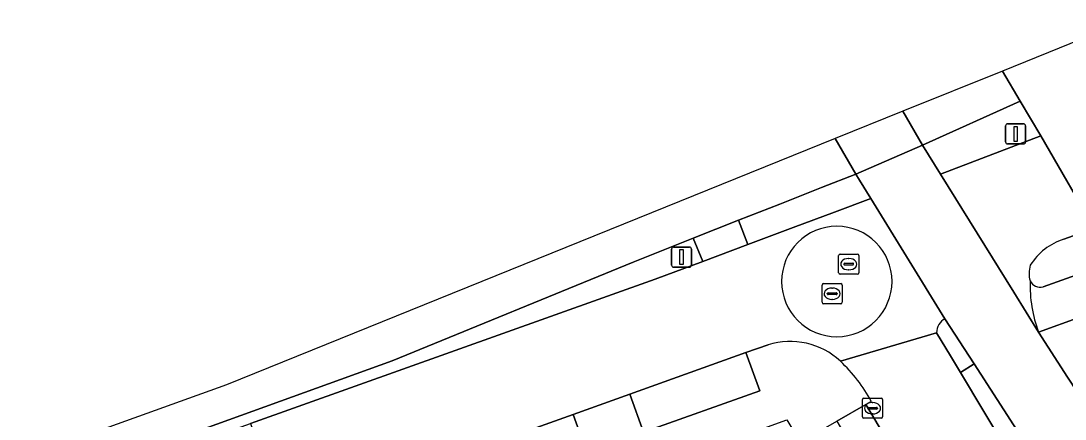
# Model space of a CAD drawing. Extents: x 156412 to 157779, y 382335 to 383768.
# Drawn here: x 156759.2 to 156811.1, y 383611.4 to 383631.2 of the extents above; entities that cross this region are included whole.
import ezdxf

# ---------------------------------------------------------------- set-up
doc = ezdxf.new("R2010")
doc.units = 0
for name, color, linetype in [('IMGEO_Berm_groen', 7, 'Continuous'), ('IMGEO_Fietspad_gesloten', 7, 'Continuous'), ('IMGEO_Fietspad_open', 7, 'Continuous'), ('IMGEO_Groenvoorziening', 7, 'Continuous'), ('IMGEO_Haag', 7, 'Continuous'), ('IMGEO_Kolk', 7, 'Continuous'), ('IMGEO_Lichtmast', 7, 'Continuous'), ('IMGEO_OVBaan_gesloten', 7, 'Continuous'), ('IMGEO_Parkeervlak_open', 7, 'Continuous'), ('IMGEO_Rijbaan_lokaal_gesloten', 7, 'Continuous'), ('IMGEO_Rijbaan_lokaal_open', 7, 'Continuous'), ('IMGEO_Rioolput', 7, 'Continuous'), ('IMGEO_Verkeerseiland_open', 7, 'Continuous'), ('IMGEO_Verkeersregelinstallatiepaal', 7, 'Continuous'), ('IMGEO_Voetpad_open', 7, 'Continuous')]:
    doc.layers.add(name, color=color, linetype=linetype)

msp = doc.modelspace()

# ---------------------------------------------------------------- linework, layer by layer
at = {"layer": 'IMGEO_Berm_groen'}
msp.add_lwpolyline([(156813.983, 383617.278), (156809.777, 383615.754), (156811.208, 383613.52), (156812.69, 383611.28), (156813.84, 383609.507), (156821.534, 383598.396)], dxfattribs=at)
at = {"layer": 'IMGEO_Fietspad_gesloten'}
for points in [[(156803.039, 383626.715), (156799.677, 383625.357), (156800.697, 383623.601), (156804.018, 383625.026), (156803.039, 383626.714), (156803.039, 383626.715)], [(156718.529, 383593.076), (156756.788, 383606.815), (156756.95, 383606.409), (156762.235, 383608.234), (156762.023, 383608.69), (156777.661, 383614.33), (156789.633, 383619.235), (156792.615, 383620.412), (156794.876, 383621.304), (156796.919, 383622.11), (156798.99, 383622.927), (156800.697, 383623.601), (156799.677, 383625.357), (156769.434, 383613.143), (156760.462, 383609.915), (156711.894, 383592.437), (156699.212, 383582.923), (156630.813, 383517.001), (156624.233, 383512.706), (156603.465, 383510.798), (156578.883, 383487.904), (156537.683, 383447.847)], [(156821.534, 383598.396), (156813.84, 383609.507), (156812.69, 383611.28), (156811.208, 383613.52), (156809.777, 383615.754), (156808.546, 383617.739), (156804.913, 383623.596), (156804.018, 383625.026), (156800.697, 383623.601), (156800.878, 383623.304), (156801.438, 383622.384), (156805.125, 383616.421), (156806.572, 383614.183), (156810.821, 383607.609), (156818.593, 383596.386)]]:
    msp.add_lwpolyline(points, dxfattribs=at)
at = {"layer": 'IMGEO_Fietspad_open'}
msp.add_lwpolyline([(156807.987, 383628.713), (156803.039, 383626.715), (156803.039, 383626.714), (156804.018, 383625.026), (156808.863, 383627.217)], close=True, dxfattribs=at)
at = {"layer": 'IMGEO_Groenvoorziening'}
for points in [[(156809.889, 383625.492), (156808.863, 383627.217), (156804.018, 383625.026), (156804.913, 383623.596)], [(156801.438, 383622.384), (156800.878, 383623.304), (156800.697, 383623.601), (156798.99, 383622.927), (156796.919, 383622.11), (156794.876, 383621.304), (156795.335, 383620.101), (156797.583, 383620.942), (156799.643, 383621.712)], [(156790.731, 383618.379), (156793.104, 383619.267), (156792.615, 383620.412), (156789.633, 383619.235), (156777.661, 383614.33), (156762.023, 383608.69), (156762.235, 383608.234), (156770.618, 383611.218)]]:
    msp.add_lwpolyline(points, close=True, dxfattribs=at)
msp.add_lwpolyline([(156818.593, 383596.386), (156810.821, 383607.609), (156806.572, 383614.183), (156805.896, 383613.754), (156812.75, 383602.314)], dxfattribs=at)
at = {"layer": 'IMGEO_Haag'}
for points in [[(156809.889, 383625.492), (156808.863, 383627.217), (156804.018, 383625.026), (156804.913, 383623.596)], [(156801.438, 383622.384), (156800.878, 383623.304), (156800.697, 383623.601), (156798.99, 383622.927), (156796.919, 383622.11), (156794.876, 383621.304), (156795.335, 383620.101), (156797.583, 383620.942), (156799.643, 383621.712)], [(156790.731, 383618.379), (156793.104, 383619.267), (156792.615, 383620.412), (156789.633, 383619.235), (156777.661, 383614.33), (156762.023, 383608.69), (156762.235, 383608.234), (156770.618, 383611.218)]]:
    msp.add_lwpolyline(points, close=True, dxfattribs=at)
msp.add_lwpolyline([(156818.593, 383596.386), (156810.821, 383607.609), (156806.572, 383614.183), (156805.896, 383613.754), (156812.75, 383602.314)], dxfattribs=at)
at = {"layer": 'IMGEO_Kolk'}
for p, q in [((156801.028, 383611.554), (156801.028, 383612.406)), ((156801.103, 383612.48), (156801.955, 383612.48)), ((156801.516, 383612.26), (156801.541, 383612.26)), ((156802.029, 383612.406), (156802.029, 383611.554)), ((156801.287, 383611.974), (156801.287, 383611.986)), ((156801.725, 383611.937), (156801.327, 383611.937)), ((156801.33, 383612.023), (156801.728, 383612.023)), ((156801.539, 383611.7), (156801.514, 383611.7)), ((156801.771, 383611.986), (156801.771, 383611.974)), ((156801.955, 383611.48), (156801.103, 383611.48))]:
    msp.add_line(p, q, dxfattribs=at)
for points in [[(156801.028, 383611.554), (156801.028, 383612.406)], [(156801.103, 383612.48), (156801.955, 383612.48)], [(156802.029, 383612.406), (156802.029, 383611.554)], [(156801.955, 383611.48), (156801.103, 383611.48)]]:
    msp.add_lwpolyline(points, dxfattribs=at)
for centre, radius, start, end in [((156801.105, 383612.404), 0.0765, 91.552, 178.448), ((156801.105, 383612.404), 0.0765, 91.552, 178.448), ((156801.953, 383612.404), 0.0765, 1.552, 88.448), ((156801.953, 383612.404), 0.0765, 1.552, 88.448), ((156801.327, 383611.983), 0.0403, 85.8775, 175.7526), ((156801.324, 383611.973), 0.0366, 178.938, 274.7102), ((156801.728, 383611.98), 0.043, 264.8664, 352.4533), ((156801.732, 383611.985), 0.0386, 1.7309, 96.639), ((156801.105, 383611.556), 0.0765, 181.552, 268.448), ((156801.105, 383611.556), 0.0765, 181.552, 268.448), ((156801.953, 383611.556), 0.0765, 271.552, 358.448), ((156801.953, 383611.556), 0.0765, 271.552, 358.448)]:
    msp.add_arc(centre, radius, start, end, dxfattribs=at)
for centre, major_axis, ratio, start_param, end_param in [((156801.515, 383611.98), (-0.387, 0.002), 0.722429, 4.712389, 7.853982), ((156801.54, 383611.98), (-0.39, 0.002), 0.717154, 1.570796, 4.712389)]:
    msp.add_ellipse(centre, major_axis=major_axis, ratio=ratio, start_param=start_param, end_param=end_param, dxfattribs=at)
at = {"layer": 'IMGEO_Lichtmast'}
for p, q in [((156791.643, 383619.98), (156792.433, 383619.98)), ((156792.433, 383619.98), (156791.643, 383619.98)), ((156791.543, 383619.08), (156791.543, 383619.88)), ((156791.543, 383619.88), (156791.543, 383619.08)), ((156792.533, 383619.88), (156792.533, 383619.08)), ((156792.533, 383619.08), (156792.533, 383619.88)), ((156792.433, 383618.98), (156791.643, 383618.98)), ((156791.643, 383618.98), (156792.433, 383618.98))]:
    msp.add_line(p, q, dxfattribs=at)
msp.add_lwpolyline([(156791.963, 383619.855), (156792.113, 383619.855), (156792.113, 383619.105), (156791.963, 383619.105), (156791.963, 383619.855)], dxfattribs=at)
for centre, start, end in [((156791.643, 383619.88), 90, 180), ((156791.643, 383619.88), 90, 180), ((156792.433, 383619.88), 0, 90), ((156792.433, 383619.88), 360, 90), ((156791.643, 383619.08), 180, 270), ((156791.643, 383619.08), 180, 270), ((156792.433, 383619.08), 270, 0), ((156792.433, 383619.08), 270, 0)]:
    msp.add_arc(centre, 0.1, start, end, dxfattribs=at)
at = {"layer": 'IMGEO_OVBaan_gesloten'}
msp.add_lwpolyline([(156810.8, 383629.849), (156807.987, 383628.713), (156808.863, 383627.217), (156809.889, 383625.492), (156812.718, 383620.602), (156812.561, 383620.494), (156812.886, 383619.906), (156813.015, 383619.713), (156814.578, 383617.063), (156821.417, 383619.335), (156819.894, 383621.92), (156819.786, 383622.123), (156819.457, 383622.651), (156819.268, 383622.557), (156816.072, 383627.95), (156815.369, 383629.136), (156814.146, 383631.2), (156814.146, 383631.2)], close=True, dxfattribs=at)
at = {"layer": 'IMGEO_Parkeervlak_open'}
for points in [[(156789.463, 383612.682), (156790.158, 383610.796), (156795.934, 383612.85), (156795.234, 383614.751)], [(156780.861, 383609.598), (156781.536, 383607.711), (156787.328, 383609.783), (156786.649, 383611.673)]]:
    msp.add_lwpolyline(points, close=True, dxfattribs=at)
msp.add_lwpolyline([(156854.832, 383521.621), (156808.513, 383599.937), (156801.203, 383612.163), (156799.76, 383611.336), (156805.801, 383601), (156853.212, 383521.079)], dxfattribs=at)
at = {"layer": 'IMGEO_Rijbaan_lokaal_gesloten'}
for points in [[(156812.561, 383620.494), (156812.718, 383620.602), (156809.889, 383625.492), (156804.913, 383623.596), (156808.546, 383617.739), (156809.777, 383615.754)], [(156801.438, 383622.384), (156799.643, 383621.712), (156797.583, 383620.942), (156795.335, 383620.101), (156793.104, 383619.267), (156790.731, 383618.379), (156770.618, 383611.218), (156772.289, 383606.525), (156778.014, 383608.578), (156780.861, 383609.598), (156786.649, 383611.673), (156789.463, 383612.682), (156795.234, 383614.751), (156796.341, 383615.132)], [(156805.125, 383616.421), (156801.438, 383622.384)], [(156811.027, 383620.368), (156811.967, 383620.694)], [(156799.932, 383614.312), (156804.713, 383615.728)], [(156821.959, 383585.799), (156818.885, 383583.965), (156817.603, 383586.147), (156820.655, 383587.936), (156817.642, 383593.112), (156818.1, 383593.383), (156812.75, 383602.314), (156805.896, 383613.754), (156805.404, 383614.574), (156804.713, 383615.728), (156799.932, 383614.312)], [(156801.467, 383612.319), (156801.203, 383612.163), (156808.513, 383599.937), (156854.832, 383521.621)]]:
    msp.add_lwpolyline(points, dxfattribs=at)
for centre, radius, start, end in [((156799.755, 383618.269), 2.741, 0.0105, 179.9895), ((156811.95, 383617.471), 3.04, 107.6714, 148.1598), ((156810.786, 383618.664), 1.478, 163.8693, 194.3611), ((156799.755, 383618.269), 2.741, 180.0105, 359.9895), ((156816.302, 383618.143), 6.949, 178.7254, 200.1116), ((156805.532, 383615.71), 0.819, 119.7834, 178.7522), ((156797.428, 383611.618), 3.678, 47.091, 107.1833), ((156794.638, 383608.647), 7.753, 28.2671, 46.9395)]:
    msp.add_arc(centre, radius, start, end, dxfattribs=at)
at = {"layer": 'IMGEO_Rijbaan_lokaal_open'}
for start, end in [(0.0105, 179.9895), (180.0105, 359.9895)]:
    msp.add_arc((156799.755, 383618.269), 2.741, start, end, dxfattribs=at)
at = {"layer": 'IMGEO_Rioolput'}
for p, q in [((156799.846, 383618.703), (156799.846, 383619.555)), ((156799.921, 383619.629), (156800.773, 383619.629)), ((156800.847, 383619.555), (156800.847, 383618.703)), ((156800.105, 383619.123), (156800.105, 383619.135)), ((156800.543, 383619.086), (156800.145, 383619.086)), ((156800.148, 383619.172), (156800.546, 383619.172)), ((156800.334, 383619.409), (156800.359, 383619.409)), ((156800.589, 383619.135), (156800.589, 383619.123)), ((156800.773, 383618.629), (156799.921, 383618.629)), ((156800.357, 383618.849), (156800.332, 383618.849)), ((156799.021, 383617.236), (156799.021, 383618.088)), ((156799.096, 383618.162), (156799.948, 383618.162)), ((156799.509, 383617.942), (156799.534, 383617.942)), ((156800.022, 383618.088), (156800.022, 383617.236)), ((156799.28, 383617.656), (156799.28, 383617.668)), ((156799.718, 383617.619), (156799.32, 383617.619)), ((156799.323, 383617.705), (156799.721, 383617.705)), ((156799.532, 383617.382), (156799.507, 383617.382)), ((156799.764, 383617.668), (156799.764, 383617.656)), ((156799.948, 383617.162), (156799.096, 383617.162))]:
    msp.add_line(p, q, dxfattribs=at)
for points in [[(156799.846, 383618.703), (156799.846, 383619.555)], [(156799.921, 383619.629), (156800.773, 383619.629)], [(156800.847, 383619.555), (156800.847, 383618.703)], [(156800.773, 383618.629), (156799.921, 383618.629)], [(156799.021, 383617.236), (156799.021, 383618.088)], [(156799.096, 383618.162), (156799.948, 383618.162)], [(156800.022, 383618.088), (156800.022, 383617.236)], [(156799.948, 383617.162), (156799.096, 383617.162)]]:
    msp.add_lwpolyline(points, dxfattribs=at)
for centre, radius, start, end in [((156799.923, 383619.553), 0.0765, 91.552, 178.448), ((156799.923, 383619.553), 0.0765, 91.552, 178.448), ((156800.771, 383619.553), 0.0765, 1.552, 88.448), ((156800.771, 383619.553), 0.0765, 1.552, 88.448), ((156800.145, 383619.132), 0.0403, 85.8775, 175.7526), ((156800.142, 383619.122), 0.0366, 178.938, 274.7102), ((156800.546, 383619.129), 0.043, 264.8664, 352.4533), ((156800.55, 383619.134), 0.0386, 1.7309, 96.639), ((156799.923, 383618.705), 0.0765, 181.552, 268.448), ((156799.923, 383618.705), 0.0765, 181.552, 268.448), ((156800.771, 383618.705), 0.0765, 271.552, 358.448), ((156800.771, 383618.705), 0.0765, 271.552, 358.448), ((156799.098, 383618.086), 0.0765, 91.552, 178.448), ((156799.098, 383618.086), 0.0765, 91.552, 178.448), ((156799.946, 383618.086), 0.0765, 1.552, 88.448), ((156799.946, 383618.086), 0.0765, 1.552, 88.448), ((156799.32, 383617.665), 0.0403, 85.8775, 175.7526), ((156799.317, 383617.655), 0.0366, 178.938, 274.7102), ((156799.721, 383617.662), 0.043, 264.8664, 352.4533), ((156799.725, 383617.667), 0.0386, 1.7309, 96.639), ((156799.098, 383617.238), 0.0765, 181.552, 268.448), ((156799.098, 383617.238), 0.0765, 181.552, 268.448), ((156799.946, 383617.238), 0.0765, 271.552, 358.448), ((156799.946, 383617.238), 0.0765, 271.552, 358.448)]:
    msp.add_arc(centre, radius, start, end, dxfattribs=at)
for centre, major_axis, ratio, start_param, end_param in [((156800.333, 383619.129), (-0.387, 0.002), 0.722429, 4.712389, 7.853982), ((156800.358, 383619.129), (-0.39, 0.002), 0.717154, 1.570796, 4.712389), ((156799.508, 383617.662), (-0.387, 0.002), 0.722429, 4.712389, 7.853982), ((156799.533, 383617.662), (-0.39, 0.002), 0.717154, 1.570796, 4.712389)]:
    msp.add_ellipse(centre, major_axis=major_axis, ratio=ratio, start_param=start_param, end_param=end_param, dxfattribs=at)
at = {"layer": 'IMGEO_Verkeerseiland_open'}
for points in [[(156811.967, 383620.694), (156811.027, 383620.368)], [(156810.007, 383618.004), (156812.841, 383619.01)]]:
    msp.add_lwpolyline(points, dxfattribs=at)
for centre, radius, start, end in [((156811.95, 383617.471), 3.04, 107.6714, 148.1598), ((156810.786, 383618.664), 1.478, 163.8693, 194.3611), ((156809.874, 383618.578), 0.59, 208.3901, 283.0668)]:
    msp.add_arc(centre, radius, start, end, dxfattribs=at)
at = {"layer": 'IMGEO_Verkeersregelinstallatiepaal'}
for p, q in [((156808.141, 383625.193), (156808.141, 383625.993)), ((156808.141, 383625.993), (156808.141, 383625.193)), ((156808.241, 383626.093), (156809.031, 383626.093)), ((156809.031, 383626.093), (156808.241, 383626.093)), ((156809.131, 383625.993), (156809.131, 383625.193)), ((156809.131, 383625.193), (156809.131, 383625.993)), ((156809.031, 383625.093), (156808.241, 383625.093)), ((156808.241, 383625.093), (156809.031, 383625.093))]:
    msp.add_line(p, q, dxfattribs=at)
msp.add_lwpolyline([(156808.561, 383625.968), (156808.711, 383625.968), (156808.711, 383625.218), (156808.561, 383625.218), (156808.561, 383625.968)], dxfattribs=at)
for centre, start, end in [((156808.241, 383625.993), 90, 180), ((156808.241, 383625.993), 90, 180), ((156809.031, 383625.993), 0, 90), ((156809.031, 383625.993), 360, 90), ((156808.241, 383625.193), 180, 270), ((156808.241, 383625.193), 180, 270), ((156809.031, 383625.193), 270, 0), ((156809.031, 383625.193), 270, 0)]:
    msp.add_arc(centre, 0.1, start, end, dxfattribs=at)
at = {"layer": 'IMGEO_Voetpad_open'}
msp.add_lwpolyline([(156794.876, 383621.304), (156792.615, 383620.412), (156793.104, 383619.267), (156795.335, 383620.101)], close=True, dxfattribs=at)
for points in [[(156812.841, 383619.01), (156810.007, 383618.004)], [(156809.777, 383615.754), (156813.983, 383617.278)], [(156804.713, 383615.728), (156805.404, 383614.574), (156805.896, 383613.754), (156806.572, 383614.183), (156805.125, 383616.421)], [(156796.341, 383615.132), (156795.234, 383614.751), (156795.934, 383612.85), (156790.158, 383610.796), (156789.463, 383612.682), (156786.649, 383611.673), (156787.328, 383609.783), (156781.536, 383607.711), (156780.861, 383609.598), (156778.014, 383608.578), (156778.69, 383606.689), (156772.945, 383604.641), (156765.201, 383601.823), (156765.643, 383599.951), (156770.423, 383601.714), (156772.252, 383602.333), (156797.279, 383611.402)], [(156797.279, 383611.402), (156797.939, 383610.291), (156799.76, 383611.336), (156801.203, 383612.163), (156801.467, 383612.319)]]:
    msp.add_lwpolyline(points, dxfattribs=at)
for centre, radius, start, end in [((156816.302, 383618.143), 6.949, 178.7254, 200.1116), ((156809.874, 383618.578), 0.59, 208.3901, 283.0668), ((156805.532, 383615.71), 0.819, 119.7834, 178.7522), ((156797.428, 383611.618), 3.678, 47.091, 107.1833), ((156794.638, 383608.647), 7.753, 28.2671, 46.9395)]:
    msp.add_arc(centre, radius, start, end, dxfattribs=at)

doc.saveas('drawing.dxf')
